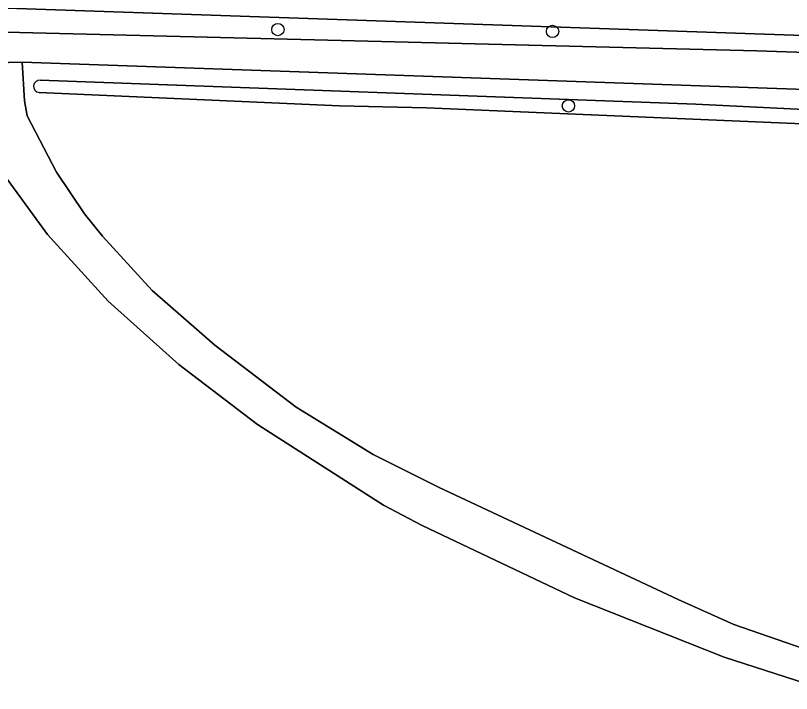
# Model space of a CAD drawing. Extents: x 158455 to 159797, y 387218 to 388672.
# Drawn here: x 159278.2 to 159340, y 387658.6 to 387712.6 of the extents above; entities that cross this region are included whole.
import ezdxf

# ---------------------------------------------------------------- set-up
doc = ezdxf.new("R2010")
doc.units = 0
for name, color, linetype in [('IMGEO_Boom', 7, 'Continuous'), ('IMGEO_Gemengd_bos', 7, 'Continuous'), ('IMGEO_Groenvoorziening', 7, 'Continuous'), ('IMGEO_Voetpad_halfverhard', 7, 'Continuous'), ('IMGEO_Voetpad_onverhard', 7, 'Continuous'), ('IMGEO_Waterloop', 7, 'Continuous')]:
    doc.layers.add(name, color=color, linetype=linetype)

msp = doc.modelspace()

# ---------------------------------------------------------------- linework, layer by layer
at = {"layer": 'IMGEO_Boom'}
for centre in [(159299.069, 387711.476), (159320.958, 387711.34), (159322.217, 387705.401)]:
    msp.add_circle(centre, 0.489, dxfattribs=at)
at = {"layer": 'IMGEO_Gemengd_bos'}
for points in [[(159343.602, 387658.576), (159334.639, 387661.458), (159322.693, 387666.201), (159310.571, 387671.953), (159307.492, 387673.583), (159297.445, 387680.009), (159291.158, 387684.798), (159285.528, 387689.832), (159280.715, 387695.16), (159277.367, 387699.748), (159275.751, 387702.408), (159273.206, 387708.101), (159272.122, 387708.724), (159228.91, 387710.397), (159219.536, 387710.377)], [(159367.768, 387705.775), (159278.689, 387708.876), (159278.868, 387705.807), (159279.072, 387704.597), (159281.429, 387700.108), (159283.659, 387696.807), (159285.084, 387695.028), (159289.043, 387690.701), (159294.036, 387686.337), (159300.517, 387681.401), (159306.657, 387677.617), (159311.922, 387674.991), (159330.97, 387666.074), (159335.4, 387664.075), (159345.001, 387660.757)], [(159280.112, 387707.458), (159332.371, 387705.524), (159358.221, 387704.267), (159404.502, 387702.889), (159434.661, 387701.636), (159471.262, 387701.047), (159500, 387700.264), (159523.962, 387699.431)], [(159491.753, 387698.332), (159441.573, 387700.672), (159396.682, 387701.799), (159356.487, 387703.316), (159310.899, 387705.24), (159303.981, 387705.397), (159280.051, 387706.468)]]:
    msp.add_lwpolyline(points, dxfattribs=at)
msp.add_arc((159280.096, 387706.962), 0.496, 88.1744, 264.77383, dxfattribs=at)
at = {"layer": 'IMGEO_Groenvoorziening'}
for points in [[(159368.812, 387710.04), (159239.517, 387714.512)], [(159261.348, 387711.686), (159337.222, 387709.784), (159371.1, 387708.633)]]:
    msp.add_lwpolyline(points, dxfattribs=at)
at = {"layer": 'IMGEO_Voetpad_halfverhard'}
for points in [[(159440.368, 387706.497), (159440.403, 387707.122), (159439.155, 387707.164), (159439.115, 387706.535), (159433.346, 387706.713), (159386.156, 387708.167), (159372.279, 387708.595), (159372.194, 387709.441), (159371.015, 387709.344), (159371.1, 387708.633), (159337.222, 387709.784), (159261.348, 387711.686), (159237.161, 387712.542), (159237.189, 387713.141), (159235.969, 387713.133), (159235.947, 387712.585), (159217.158, 387713.181), (159215.858, 387713.235), (159215.088, 387713.348), (159209.072, 387716.044), (159214.062, 387706.489), (159214.378, 387707.16), (159215.755, 387708.691), (159216.346, 387709.347)], [(159219.536, 387710.377), (159228.91, 387710.397), (159272.122, 387708.724), (159278.689, 387708.876), (159367.768, 387705.775), (159449.131, 387703.361), (159473.064, 387702.088), (159500, 387701.435), (159527.034, 387700.218), (159531.502, 387699.526), (159609.385, 387690.932), (159615.118, 387694.221), (159529.683, 387703.521), (159528.573, 387703.638), (159500, 387704.616), (159440.368, 387706.497)]]:
    msp.add_lwpolyline(points, dxfattribs=at)
at = {"layer": 'IMGEO_Voetpad_onverhard'}
for points in [[(159345.001, 387660.757), (159335.4, 387664.075), (159330.97, 387666.074), (159311.922, 387674.991), (159306.657, 387677.617), (159300.517, 387681.401), (159294.036, 387686.337), (159289.043, 387690.701), (159285.084, 387695.028), (159283.659, 387696.807), (159281.429, 387700.108), (159279.072, 387704.597), (159278.868, 387705.807), (159278.689, 387708.876), (159272.122, 387708.724)], [(159277.367, 387699.748), (159280.715, 387695.16), (159285.528, 387689.832), (159291.158, 387684.798), (159297.445, 387680.009), (159307.492, 387673.583), (159310.571, 387671.953), (159322.693, 387666.201), (159334.639, 387661.458), (159343.602, 387658.576)]]:
    msp.add_lwpolyline(points, dxfattribs=at)
at = {"layer": 'IMGEO_Waterloop'}
for points in [[(159239.517, 387714.512), (159368.812, 387710.04)], [(159523.962, 387699.431), (159500, 387700.264), (159471.262, 387701.047), (159434.661, 387701.636), (159404.502, 387702.889), (159358.221, 387704.267), (159332.371, 387705.524), (159280.112, 387707.458)], [(159280.051, 387706.468), (159303.981, 387705.397), (159310.899, 387705.24), (159356.487, 387703.316), (159396.682, 387701.799), (159441.573, 387700.672), (159491.753, 387698.332)]]:
    msp.add_lwpolyline(points, dxfattribs=at)
msp.add_arc((159280.096, 387706.962), 0.496, 88.1744, 264.77383, dxfattribs=at)

doc.saveas('drawing.dxf')
